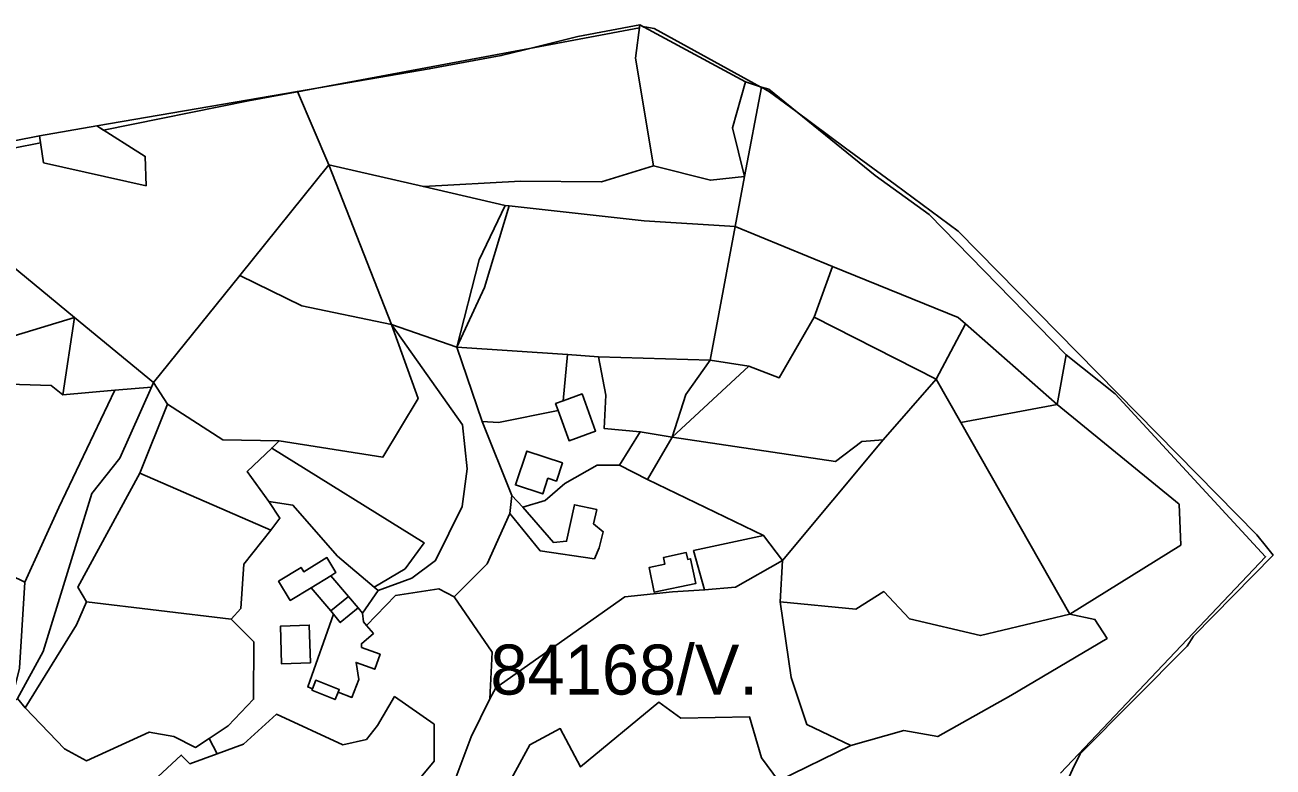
# Model space of a CAD drawing. Extents: x -477304 to -465429, y -1159113 to -1149210.
# Drawn here: x -469233.1 to -468858.6, y -1155812.8 to -1155590.2 of the extents above; entities that cross this region are included whole.
import ezdxf

# ---------------------------------------------------------------- set-up
doc = ezdxf.new("R2010")
doc.units = 0
for name, color, linetype in [('BPEJ_s', 7, 'Continuous'), ('orna_s', 7, 'Continuous'), ('ostatni_s', 7, 'Continuous'), ('PUPFL_s', 7, 'Continuous'), ('trav_porost_s', 7, 'Continuous')]:
    doc.layers.add(name, color=color, linetype=linetype)

msp = doc.modelspace()

# ---------------------------------------------------------------- linework, layer by layer
at = {"layer": 'BPEJ_s'}
for points in [[(-469236.58, -1155627.14), (-469228.43, -1155625.5), (-469228.73, -1155623.45), (-469211.53, -1155620.48), (-469209.57, -1155621.71), (-469166.07, -1155612.96), (-469151.9, -1155610.32), (-469151.3, -1155610.21), (-469143.98, -1155608.84), (-469081.67, -1155597.22), (-469048.69, -1155591.07), (-469048.58, -1155590.17), (-469047.36, -1155590.83), (-469047.08, -1155590.77), (-469044.33, -1155591.19), (-469012.27, -1155608.79), (-469012.1, -1155608.86), (-469009.67, -1155610.22), (-469001.83, -1155616.02), (-468986.84, -1155627.11), (-468971.95, -1155638.09), (-468953.03, -1155652.06), (-468863.42, -1155743.15), (-468860.55, -1155746.78)], [(-469236.58, -1155627.14), (-469228.43, -1155625.5), (-469228.73, -1155623.45), (-469211.53, -1155620.48), (-469209.57, -1155621.71), (-469166.07, -1155612.96), (-469151.9, -1155610.32), (-469151.3, -1155610.21), (-469143.98, -1155608.84), (-469081.67, -1155597.22), (-469048.69, -1155591.07), (-469048.58, -1155590.17), (-469047.36, -1155590.83), (-469047.08, -1155590.77), (-469044.33, -1155591.19), (-469012.27, -1155608.79), (-469012.1, -1155608.86), (-469009.67, -1155610.22), (-469001.83, -1155616.02), (-468986.84, -1155627.11), (-468971.95, -1155638.09), (-468953.03, -1155652.06), (-468863.42, -1155743.15), (-468860.55, -1155746.78), (-468858.57, -1155749.28), (-468882.45, -1155773.58), (-468884.35, -1155776.54), (-468916.47, -1155808.88), (-468918.8, -1155813.53)], [(-468860.55, -1155746.78), (-468858.57, -1155749.28), (-468882.45, -1155773.58), (-468884.35, -1155776.54), (-468916.47, -1155808.88), (-468918.8, -1155813.53), (-468922.6, -1155821.98), (-468922.81, -1155823.67), (-468916.47, -1155856.64), (-468916.05, -1155861.71), (-468916.81, -1155863.08), (-468922.73, -1155873.65), (-468932.56, -1155891.22), (-468931.19, -1155892.84), (-468945.73, -1155919.54), (-468964.33, -1155944.62), (-468960.01, -1155954.7), (-468960.01, -1155956.4), (-468966.84, -1155992.04)]]:
    msp.add_lwpolyline(points, dxfattribs=at)
at = {"layer": 'orna_s'}
for points in [[(-469047.27, -1155648.95), (-469020, -1155650.68), (-469027.49, -1155690.74), (-469061.05, -1155689.73), (-469070.28, -1155689.02), (-469103.5, -1155686.89), (-469095.18, -1155668.93), (-469087.82, -1155644.44)], [(-469173.78, -1155714.63), (-469190.39, -1155703.94), (-469194.52, -1155697.45), (-469168.68, -1155665.35), (-469150.05, -1155674.47), (-469123.12, -1155680.09), (-469115.15, -1155702.26), (-469125.72, -1155719.85), (-469156.83, -1155715)], [(-468981.97, -1155715.15), (-468989.85, -1155721.15), (-469038.91, -1155713.88), (-469015.91, -1155692.6), (-469006.82, -1155696.1), (-468996.24, -1155677.81), (-468959.68, -1155696.43), (-468975.56, -1155714.66)], [(-469159.96, -1155733.16), (-469166.43, -1155724.16), (-469159.04, -1155717.11), (-469113.34, -1155745.53), (-469119.05, -1155753.34), (-469128.32, -1155758.85), (-469139.3, -1155749.52), (-469152.73, -1155734.27)], [(-469214.67, -1155763.31), (-469217.3, -1155758.83), (-469198.69, -1155724.68), (-469159.34, -1155741.77), (-469167.41, -1155751.97), (-469168.31, -1155765.24), (-469171.23, -1155768.45)], [(-468969.38, -1155801.89), (-468985.26, -1155806.41), (-468998.52, -1155800.08), (-469003.21, -1155785.94), (-469006.51, -1155763.3), (-468983.73, -1155765.44), (-468975.35, -1155760.18), (-468967.63, -1155768.39), (-468946.37, -1155773.41), (-468919.54, -1155766.96), (-468912.01, -1155768.53), (-468908.36, -1155774.24), (-468937.29, -1155791.38), (-468959.21, -1155803.68)], [(-469066.47, -1155867.53), (-469066.22, -1155879.76), (-469077.11, -1155872.22), (-469091.22, -1155877.45), (-469112.66, -1155851.31), (-469101.97, -1155850.35), (-469091.99, -1155825.24), (-469081.66, -1155806.16), (-469072.49, -1155801.28), (-469066.39, -1155812.82), (-469042.91, -1155793.39), (-469036.25, -1155798.22), (-469015.73, -1155797.75), (-469012.08, -1155810.04), (-469007, -1155816.96), (-468996.64, -1155831.08), (-469007.09, -1155836.93), (-469015.73, -1155847.76), (-469030.22, -1155854.87), (-469041.93, -1155859.13), (-469061.7, -1155864.08)]]:
    msp.add_lwpolyline(points, close=True, dxfattribs=at)
at = {"layer": 'ostatni_s'}
for points in [[(-469121.9, -1155761.32), (-469130.6, -1155770.4), (-469131.56, -1155769.28), (-469131.83, -1155766.65), (-469127.16, -1155759.84), (-469117.06, -1155756.14), (-469109.89, -1155750.88), (-469101.92, -1155734.64), (-469100.46, -1155723.38), (-469101.77, -1155710.11), (-469123.12, -1155680.09), (-469103.5, -1155686.89), (-469095.9, -1155709.2), (-469086.97, -1155731.34), (-469087.61, -1155736.8), (-469094.39, -1155751.88), (-469104.27, -1155761.79), (-469108.95, -1155759.4)], [(-468923.39, -1155704.03), (-468952.25, -1155709.49), (-468959.68, -1155696.43), (-468950.89, -1155679.89)], [(-469086.97, -1155731.34), (-469095.9, -1155709.2), (-469091.04, -1155709.46), (-469073.11, -1155705.9), (-469069.83, -1155714.93), (-469061.88, -1155712.04), (-469065.93, -1155700.88), (-469071.59, -1155702.94), (-469070.28, -1155689.02), (-469061.05, -1155689.73), (-469058.83, -1155701.21), (-469059.33, -1155711.25), (-469048.49, -1155712.23), (-469054.69, -1155722.21), (-469061.39, -1155722.27), (-469071.12, -1155727.72), (-469077.02, -1155732.89), (-469083.68, -1155734.9)], [(-469247.61, -1155803.18), (-469247.92, -1155802.19), (-469236.8, -1155791.32), (-469234.73, -1155783.22), (-469234.06, -1155771.86), (-469233.21, -1155757.33), (-469223, -1155734.97), (-469206.2, -1155699.78), (-469195.14, -1155698.84), (-469204.64, -1155720.18), (-469213.08, -1155730.78), (-469227.66, -1155778.17), (-469235.33, -1155792.3)], [(-469227.66, -1155778.17), (-469213.08, -1155730.78), (-469204.64, -1155720.18), (-469195.14, -1155698.84), (-469194.52, -1155697.45), (-469190.39, -1155703.94), (-469198.69, -1155724.68), (-469217.3, -1155758.83), (-469214.67, -1155763.31), (-469217.69, -1155770.13), (-469233.04, -1155795.12), (-469235.33, -1155792.3)], [(-469071.59, -1155702.94), (-469065.93, -1155700.88), (-469061.88, -1155712.04), (-469069.83, -1155714.93), (-469073.11, -1155705.9), (-469073.89, -1155703.77)], [(-469077.74, -1155730.91), (-469085.93, -1155728.2), (-469082.56, -1155718.01), (-469071.81, -1155721.57), (-469073.62, -1155727.04), (-469076.18, -1155726.19)], [(-469082.56, -1155718.01), (-469085.93, -1155728.2), (-469077.74, -1155730.91), (-469076.18, -1155726.19), (-469073.62, -1155727.04), (-469071.81, -1155721.57)], [(-469062.22, -1155750.37), (-469078.53, -1155747.95), (-469087.61, -1155736.8), (-469086.97, -1155731.34), (-469083.68, -1155734.9), (-469074.54, -1155745.44), (-469070.58, -1155745.07), (-469068.24, -1155734.14), (-469061.54, -1155735.58), (-469062.46, -1155739.88), (-469059.59, -1155742.24), (-469060.82, -1155747.04)], [(-469041.54, -1155749.98), (-469034.67, -1155748.49), (-469034.23, -1155750.53), (-469033.35, -1155750.35), (-469031.79, -1155757.75), (-469044.28, -1155760.38), (-469045.84, -1155752.98), (-469041.11, -1155751.98)], [(-469153.49, -1155762.82), (-469157.02, -1155757.07), (-469150.25, -1155752.95), (-469149.47, -1155754.23), (-469142.52, -1155749.97), (-469139.84, -1155754.51), (-469141.37, -1155755.44), (-469147.27, -1155759.03)], [(-469141.37, -1155755.44), (-469136.01, -1155761.64), (-469141.35, -1155766), (-469147.27, -1155759.03)], [(-469138.5, -1155769.48), (-469140.58, -1155766.94), (-469141.35, -1155766), (-469136.01, -1155761.64), (-469133.17, -1155765.1)], [(-469132.88, -1155786.57), (-469135.02, -1155791.97), (-469139.12, -1155790.34), (-469138.82, -1155789.62), (-469145.84, -1155786.78), (-469146.86, -1155789.34), (-469148.25, -1155788.79), (-469140.58, -1155766.94), (-469138.5, -1155769.48), (-469133.17, -1155765.1), (-469131.83, -1155766.65), (-469131.56, -1155769.28), (-469130.6, -1155770.4), (-469128.55, -1155772.77), (-469132.13, -1155775.87), (-469132.11, -1155776.97), (-469126.53, -1155778.99), (-469128.16, -1155783.49), (-469133.74, -1155781.47)], [(-469156.48, -1155770.6), (-469147.8, -1155770.23), (-469147.47, -1155781.54), (-469156.18, -1155781.87)], [(-469139.12, -1155790.34), (-469140.07, -1155792.62), (-469147.03, -1155789.77), (-469146.86, -1155789.34), (-469145.84, -1155786.78), (-469138.82, -1155789.62)]]:
    msp.add_lwpolyline(points, close=True, dxfattribs=at)
at = {"layer": 'PUPFL_s'}
msp.add_lwpolyline([(-468922.39, -1155814.7), (-468860.81, -1155749.74), (-468905.97, -1155700.85), (-468920.62, -1155689.12), (-468961.78, -1155647.03), (-468977.97, -1155635.36), (-469009.92, -1155609.46), (-469012.1, -1155608.85), (-469016.89, -1155607.2), (-469048.58, -1155590.17), (-469067.16, -1155593.66), (-469083.61, -1155597.7), (-469090.18, -1155599.38), (-469111.78, -1155603.36), (-469151.35, -1155610.1), (-469211.53, -1155620.48), (-469228.73, -1155623.45), (-469236.33, -1155624.9)], dxfattribs=at)
for points in [[(-469048.58, -1155590.17), (-469049.85, -1155600.15), (-469044.48, -1155632.4), (-469060.15, -1155637.23), (-469084.44, -1155637.05), (-469113.53, -1155638.68), (-469141.96, -1155632.14), (-469151.35, -1155610.1), (-469111.78, -1155603.36), (-469090.18, -1155599.38), (-469083.61, -1155597.7), (-469067.16, -1155593.66)], [(-469252.4, -1155649.86), (-469238.75, -1155646.77), (-469236.33, -1155624.9), (-469228.73, -1155623.45), (-469227.55, -1155631.53), (-469196.8, -1155638.43), (-469197.05, -1155629.59), (-469211.53, -1155620.48), (-469151.35, -1155610.1), (-469141.96, -1155632.14), (-469168.68, -1155665.35), (-469194.52, -1155697.45), (-469218.21, -1155677.97)], [(-468990.76, -1155662.69), (-469020, -1155650.68), (-469017.16, -1155635.67), (-469012.1, -1155608.85), (-469009.92, -1155609.46), (-468977.97, -1155635.36), (-468961.78, -1155647.03), (-468920.62, -1155689.12), (-468923.39, -1155704.03), (-468950.89, -1155679.89), (-468953.11, -1155677.94)], [(-469252.4, -1155649.86), (-469218.21, -1155677.97), (-469271.66, -1155694.12), (-469274.19, -1155705.05), (-469283.88, -1155732.67), (-469298.05, -1155732.36), (-469306.97, -1155728.91), (-469311.78, -1155737.42), (-469318.66, -1155741.09), (-469326.69, -1155695.95), (-469293.7, -1155658.63)], [(-469020, -1155650.68), (-468990.76, -1155662.69), (-468996.24, -1155677.81), (-469006.82, -1155696.1), (-469015.91, -1155692.6), (-469027.49, -1155690.74)], [(-469247.55, -1155697.61), (-469265.19, -1155701.27), (-469274.19, -1155705.05), (-469271.66, -1155694.12), (-469218.21, -1155677.97), (-469221.73, -1155701.11), (-469225.28, -1155698.35)], [(-469221.73, -1155701.11), (-469218.21, -1155677.97), (-469194.52, -1155697.45), (-469195.14, -1155698.84), (-469206.2, -1155699.78)]]:
    msp.add_lwpolyline(points, close=True, dxfattribs=at)
at = {"layer": 'trav_porost_s'}
for points in [[(-469027.43, -1155636.75), (-469044.48, -1155632.4), (-469049.85, -1155600.15), (-469048.58, -1155590.17), (-469016.89, -1155607.2), (-469020.8, -1155621.05), (-469017.16, -1155635.67)], [(-469016.89, -1155607.2), (-469012.1, -1155608.85), (-469017.16, -1155635.67), (-469020.8, -1155621.05)], [(-469197.05, -1155629.59), (-469196.8, -1155638.43), (-469227.55, -1155631.53), (-469228.73, -1155623.45), (-469211.53, -1155620.48)], [(-469150.05, -1155674.47), (-469168.68, -1155665.35), (-469141.96, -1155632.14), (-469123.12, -1155680.09)], [(-469096.77, -1155660.64), (-469103.5, -1155686.89), (-469123.12, -1155680.09), (-469141.96, -1155632.14), (-469113.53, -1155638.68), (-469089.03, -1155644.31)], [(-469044.48, -1155632.4), (-469027.43, -1155636.75), (-469017.16, -1155635.67), (-469020, -1155650.68), (-469047.27, -1155648.95), (-469087.82, -1155644.44), (-469089.03, -1155644.31), (-469113.53, -1155638.68), (-469084.44, -1155637.05), (-469060.15, -1155637.23)], [(-469087.82, -1155644.44), (-469095.18, -1155668.93), (-469103.5, -1155686.89), (-469096.77, -1155660.64), (-469089.03, -1155644.31)], [(-468959.68, -1155696.43), (-468996.24, -1155677.81), (-468990.76, -1155662.69), (-468953.11, -1155677.94), (-468950.89, -1155679.89)], [(-469115.15, -1155702.26), (-469123.12, -1155680.09), (-469101.77, -1155710.11), (-469100.46, -1155723.38), (-469101.92, -1155734.64), (-469109.89, -1155750.88), (-469117.06, -1155756.14), (-469127.16, -1155759.84), (-469128.32, -1155758.85), (-469119.05, -1155753.34), (-469113.34, -1155745.53), (-469159.04, -1155717.11), (-469156.83, -1155715), (-469125.72, -1155719.85)], [(-469091.04, -1155709.46), (-469095.9, -1155709.2), (-469103.5, -1155686.89), (-469070.28, -1155689.02), (-469071.59, -1155702.94), (-469073.89, -1155703.77), (-469073.11, -1155705.9)], [(-469048.49, -1155712.23), (-469059.33, -1155711.25), (-469058.83, -1155701.21), (-469061.05, -1155689.73), (-469027.49, -1155690.74), (-469034.8, -1155701.09), (-469038.91, -1155713.88)], [(-469027.49, -1155690.74), (-469015.91, -1155692.6), (-469038.91, -1155713.88), (-469034.8, -1155701.09)], [(-468967.63, -1155768.39), (-468975.35, -1155760.18), (-468983.73, -1155765.44), (-469006.51, -1155763.3), (-469005.77, -1155750.91), (-468975.56, -1155714.66), (-468959.68, -1155696.43), (-468952.25, -1155709.49), (-468919.54, -1155766.96), (-468946.37, -1155773.41)], [(-469274.19, -1155705.05), (-469265.19, -1155701.27), (-469247.55, -1155697.61), (-469225.28, -1155698.35), (-469221.73, -1155701.11), (-469206.2, -1155699.78), (-469223, -1155734.97), (-469233.21, -1155757.33), (-469283.88, -1155732.67)], [(-469156.63, -1155738.16), (-469159.34, -1155741.77), (-469198.69, -1155724.68), (-469190.39, -1155703.94), (-469173.78, -1155714.63), (-469156.83, -1155715), (-469159.04, -1155717.11), (-469166.43, -1155724.16), (-469159.96, -1155733.16)], [(-468923.39, -1155704.03), (-468886.79, -1155733.99), (-468886.27, -1155746.26), (-468919.54, -1155766.96), (-468952.25, -1155709.49)], [(-469046.28, -1155726.53), (-469054.69, -1155722.21), (-469048.49, -1155712.23), (-469038.91, -1155713.88)], [(-468989.85, -1155721.15), (-468981.97, -1155715.15), (-468975.56, -1155714.66), (-469005.77, -1155750.91), (-469011.52, -1155743.35), (-469046.28, -1155726.53), (-469038.91, -1155713.88)], [(-469046.28, -1155726.53), (-469011.52, -1155743.35), (-469032.47, -1155747.87), (-469029.19, -1155759.7), (-469038.78, -1155760.24), (-469053.06, -1155761.8), (-469091.82, -1155789.05), (-469093.58, -1155792.42), (-469092.88, -1155778.36), (-469104.27, -1155761.79), (-469094.39, -1155751.88), (-469087.61, -1155736.8), (-469078.53, -1155747.95), (-469062.22, -1155750.37), (-469060.82, -1155747.04), (-469059.59, -1155742.24), (-469062.46, -1155739.88), (-469061.54, -1155735.58), (-469068.24, -1155734.14), (-469070.58, -1155745.07), (-469074.54, -1155745.44), (-469083.68, -1155734.9), (-469077.02, -1155732.89), (-469071.12, -1155727.72), (-469061.39, -1155722.27), (-469054.69, -1155722.21)], [(-469005.77, -1155750.91), (-469019.9, -1155758.88), (-469029.19, -1155759.7), (-469032.47, -1155747.87), (-469011.52, -1155743.35)], [(-469034.67, -1155748.49), (-469041.54, -1155749.98), (-469041.11, -1155751.98), (-469045.84, -1155752.98), (-469044.28, -1155760.38), (-469031.79, -1155757.75), (-469033.35, -1155750.35), (-469034.23, -1155750.53)], [(-469164.44, -1155775.27), (-469164.5, -1155792.49), (-469172.14, -1155800.46), (-469177.89, -1155804.24), (-469181.98, -1155806.94), (-469188.42, -1155803.63), (-469195.82, -1155802.35), (-469214.69, -1155810.98), (-469221.27, -1155807.37), (-469233.04, -1155795.12), (-469217.69, -1155770.13), (-469214.67, -1155763.31), (-469171.23, -1155768.45)], [(-469147.47, -1155781.54), (-469147.8, -1155770.23), (-469156.48, -1155770.6), (-469156.18, -1155781.87)]]:
    msp.add_lwpolyline(points, close=True, dxfattribs=at)
for points in [[(-469007, -1155816.96), (-468985.26, -1155806.41), (-468969.38, -1155801.89), (-468959.21, -1155803.68), (-468937.29, -1155791.38), (-468908.36, -1155774.24), (-468912.01, -1155768.53), (-468919.54, -1155766.96), (-468886.27, -1155746.26), (-468886.79, -1155733.99), (-468923.39, -1155704.03), (-468920.62, -1155689.12), (-468905.97, -1155700.85), (-468860.81, -1155749.74), (-468922.39, -1155814.7)], [(-469117.65, -1155819.91), (-469110.28, -1155811.12), (-469110.32, -1155799.98), (-469122.21, -1155791.68), (-469127.35, -1155800.35), (-469130.64, -1155804.62), (-469137.7, -1155806.14), (-469157.6, -1155797.02), (-469167.57, -1155805.94), (-469175.48, -1155808.85), (-469177.89, -1155804.24), (-469172.14, -1155800.46), (-469164.5, -1155792.49), (-469164.44, -1155775.27), (-469171.23, -1155768.45), (-469168.31, -1155765.24), (-469167.41, -1155751.97), (-469159.34, -1155741.77), (-469156.63, -1155738.16), (-469159.96, -1155733.16), (-469152.73, -1155734.27), (-469139.3, -1155749.52), (-469128.32, -1155758.85), (-469127.16, -1155759.84), (-469131.83, -1155766.65), (-469133.17, -1155765.1), (-469136.01, -1155761.64), (-469141.37, -1155755.44), (-469139.84, -1155754.51), (-469142.52, -1155749.97), (-469149.47, -1155754.23), (-469150.25, -1155752.95), (-469157.02, -1155757.07), (-469153.49, -1155762.82), (-469147.27, -1155759.03), (-469141.35, -1155766), (-469140.58, -1155766.94), (-469148.25, -1155788.79), (-469146.86, -1155789.34), (-469147.03, -1155789.77), (-469140.07, -1155792.62), (-469139.12, -1155790.34), (-469135.02, -1155791.97), (-469132.88, -1155786.57), (-469133.74, -1155781.47), (-469128.16, -1155783.49), (-469126.53, -1155778.99), (-469132.11, -1155776.97), (-469132.13, -1155775.87), (-469128.55, -1155772.77), (-469130.6, -1155770.4), (-469121.9, -1155761.32), (-469108.95, -1155759.4), (-469104.27, -1155761.79), (-469092.88, -1155778.36), (-469093.58, -1155792.42), (-469099.19, -1155803.8), (-469108.84, -1155829.37)], [(-469108.84, -1155829.37), (-469099.19, -1155803.8), (-469093.58, -1155792.42), (-469091.82, -1155789.05), (-469053.06, -1155761.8), (-469038.78, -1155760.24), (-469029.19, -1155759.7), (-469019.9, -1155758.88), (-469005.77, -1155750.91), (-469006.51, -1155763.3), (-469003.21, -1155785.94), (-468998.52, -1155800.08), (-468985.26, -1155806.41), (-469007, -1155816.96), (-469012.08, -1155810.04), (-469015.73, -1155797.75), (-469036.25, -1155798.22), (-469042.91, -1155793.39), (-469066.39, -1155812.82), (-469072.49, -1155801.28), (-469081.66, -1155806.16), (-469091.99, -1155825.24)], [(-469235.33, -1155792.3), (-469233.04, -1155795.12), (-469221.27, -1155807.37), (-469214.69, -1155810.98), (-469195.82, -1155802.35), (-469188.42, -1155803.63), (-469181.98, -1155806.94), (-469177.89, -1155804.24), (-469175.48, -1155808.85), (-469183.67, -1155811.86), (-469186.22, -1155809.23), (-469194.6, -1155817.08), (-469190.67, -1155821.93), (-469193.92, -1155826.48), (-469198.06, -1155826.78), (-469197.76, -1155830.96), (-469203.76, -1155836.68), (-469203.98, -1155844.03), (-469236.66, -1155838.23)], [(-469194.6, -1155817.08), (-469186.22, -1155809.23), (-469183.67, -1155811.86), (-469175.48, -1155808.85), (-469167.57, -1155805.94), (-469157.6, -1155797.02), (-469137.7, -1155806.14), (-469130.64, -1155804.62), (-469127.35, -1155800.35), (-469122.21, -1155791.68), (-469110.32, -1155799.98), (-469110.28, -1155811.12), (-469117.65, -1155819.91)]]:
    msp.add_lwpolyline(points, dxfattribs=at)

# ---------------------------------------------------------------- texts
at = {"layer": 'BPEJ_s'}
msp.add_text('84168/V.', height=15, dxfattribs=at).set_placement((-469093.45, -1155791.1))

doc.saveas('drawing.dxf')
